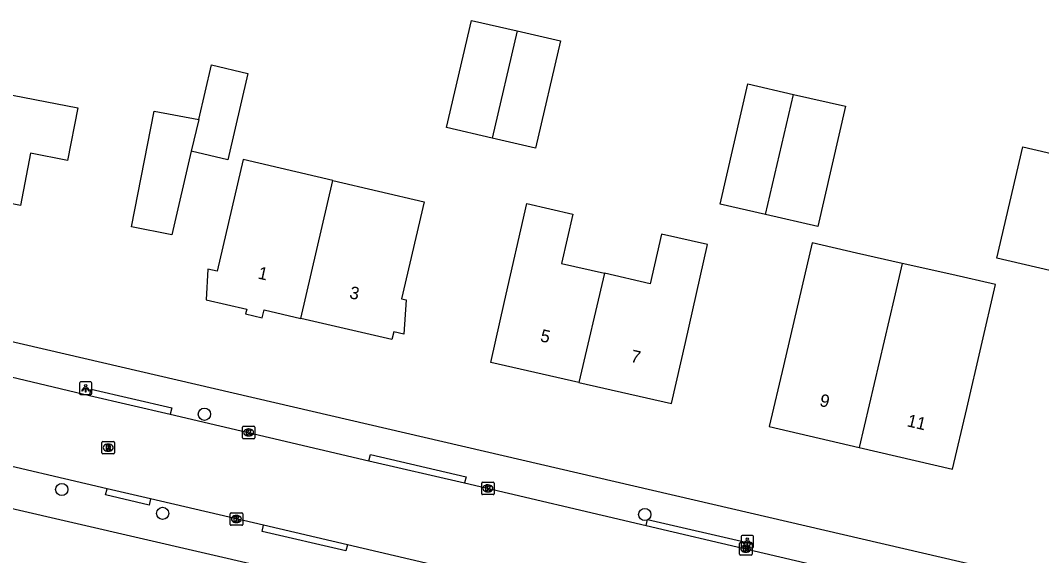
# Model space of a CAD drawing. Extents: x 162186 to 163152, y 385513 to 386513.
# Drawn here: x 162505.8 to 162587.4, y 385773 to 385815.8 of the extents above; entities that cross this region are included whole.
import ezdxf

# ---------------------------------------------------------------- set-up
doc = ezdxf.new("R2010")
doc.units = 0
for name, color, linetype in [('IMGEO_Boom', 7, 'Continuous'), ('IMGEO_Kolk', 7, 'Continuous'), ('IMGEO_Lichtpunt', 7, 'Continuous'), ('IMGEO_Pand', 7, 'Continuous'), ('IMGEO_Pand_nummerreeks', 7, 'Continuous'), ('IMGEO_Rijbaan_lokaal_open', 7, 'Continuous'), ('IMGEO_Rioolput', 7, 'Continuous'), ('IMGEO_Voetpad_open', 7, 'Continuous')]:
    doc.layers.add(name, color=color, linetype=linetype)

msp = doc.modelspace()

# ---------------------------------------------------------------- linework, layer by layer
at = {"layer": 'IMGEO_Boom'}
for centre in [(162520.462, 385784.267), (162509.057, 385778.254), (162517.127, 385776.342), (162555.673, 385776.249)]:
    msp.add_circle(centre, 0.489, dxfattribs=at)
at = {"layer": 'IMGEO_Kolk'}
for p, q in [((162523.501, 385782.387), (162523.501, 385783.239)), ((162523.576, 385783.313), (162524.428, 385783.313)), ((162523.989, 385783.093), (162524.014, 385783.093)), ((162524.502, 385783.239), (162524.502, 385782.387)), ((162524.428, 385782.313), (162523.576, 385782.313)), ((162524.012, 385782.533), (162523.987, 385782.533)), ((162542.634, 385777.914), (162542.634, 385778.766)), ((162542.709, 385778.84), (162543.561, 385778.84)), ((162543.122, 385778.62), (162543.147, 385778.62)), ((162543.635, 385778.766), (162543.635, 385777.914)), ((162543.561, 385777.84), (162542.709, 385777.84)), ((162543.145, 385778.06), (162543.12, 385778.06)), ((162522.524, 385775.463), (162522.524, 385776.315)), ((162522.599, 385776.389), (162523.451, 385776.389)), ((162523.012, 385776.169), (162523.037, 385776.169)), ((162523.525, 385776.315), (162523.525, 385775.463)), ((162523.451, 385775.389), (162522.599, 385775.389)), ((162523.035, 385775.609), (162523.01, 385775.609)), ((162563.325, 385774.01), (162564.177, 385774.01)), ((162563.25, 385773.084), (162563.25, 385773.936)), ((162563.761, 385773.23), (162563.736, 385773.23)), ((162563.738, 385773.79), (162563.763, 385773.79)), ((162564.251, 385773.936), (162564.251, 385773.084)), ((162564.177, 385773.01), (162563.325, 385773.01))]:
    msp.add_line(p, q, dxfattribs=at)
for points in [[(162523.501, 385782.387), (162523.501, 385783.239)], [(162523.576, 385783.313), (162524.428, 385783.313)], [(162523.822, 385783.013), (162523.945, 385783.013), (162523.945, 385782.862), (162524.075, 385783.013), (162524.239, 385783.013), (162524.093, 385782.862), (162524.246, 385782.613), (162524.094, 385782.613), (162524.009, 385782.777), (162523.945, 385782.71), (162523.945, 385782.613), (162523.822, 385782.613), (162523.822, 385783.013)], [(162524.502, 385783.239), (162524.502, 385782.387)], [(162524.428, 385782.313), (162523.576, 385782.313)], [(162542.634, 385777.914), (162542.634, 385778.766)], [(162542.709, 385778.84), (162543.561, 385778.84)], [(162542.955, 385778.54), (162543.078, 385778.54), (162543.078, 385778.389), (162543.208, 385778.54), (162543.372, 385778.54), (162543.226, 385778.389), (162543.379, 385778.14), (162543.227, 385778.14), (162543.142, 385778.304), (162543.078, 385778.237), (162543.078, 385778.14), (162542.955, 385778.14), (162542.955, 385778.54)], [(162543.635, 385778.766), (162543.635, 385777.914)], [(162543.561, 385777.84), (162542.709, 385777.84)], [(162522.524, 385775.463), (162522.524, 385776.315)], [(162522.599, 385776.389), (162523.451, 385776.389)], [(162522.845, 385776.089), (162522.968, 385776.089), (162522.968, 385775.938), (162523.098, 385776.089), (162523.262, 385776.089), (162523.116, 385775.938), (162523.269, 385775.689), (162523.117, 385775.689), (162523.032, 385775.853), (162522.968, 385775.786), (162522.968, 385775.689), (162522.845, 385775.689), (162522.845, 385776.089)], [(162523.525, 385776.315), (162523.525, 385775.463)], [(162523.451, 385775.389), (162522.599, 385775.389)], [(162563.325, 385774.01), (162564.177, 385774.01)], [(162563.25, 385773.084), (162563.25, 385773.936)], [(162563.571, 385773.71), (162563.694, 385773.71), (162563.694, 385773.559), (162563.824, 385773.71), (162563.988, 385773.71), (162563.842, 385773.559), (162563.995, 385773.31), (162563.843, 385773.31), (162563.758, 385773.474), (162563.694, 385773.407), (162563.694, 385773.31), (162563.571, 385773.31), (162563.571, 385773.71)], [(162564.251, 385773.936), (162564.251, 385773.084)], [(162564.177, 385773.01), (162563.325, 385773.01)]]:
    msp.add_lwpolyline(points, dxfattribs=at)
for centre, start, end in [((162523.578, 385783.237), 91.55205, 178.44795), ((162523.578, 385783.237), 91.55205, 178.44795), ((162524.426, 385783.237), 1.55205, 88.44795), ((162524.426, 385783.237), 1.55205, 88.44795), ((162523.578, 385782.389), 181.55205, 268.44795), ((162523.578, 385782.389), 181.55205, 268.44795), ((162524.426, 385782.389), 271.55205, 358.44795), ((162524.426, 385782.389), 271.55205, 358.44795), ((162542.711, 385778.764), 91.55205, 178.44795), ((162542.711, 385778.764), 91.55205, 178.44795), ((162543.559, 385778.764), 1.55205, 88.44795), ((162543.559, 385778.764), 1.55205, 88.44795), ((162542.711, 385777.916), 181.55205, 268.44795), ((162542.711, 385777.916), 181.55205, 268.44795), ((162543.559, 385777.916), 271.55205, 358.44795), ((162543.559, 385777.916), 271.55205, 358.44795), ((162522.601, 385776.313), 91.55205, 178.44795), ((162522.601, 385776.313), 91.55205, 178.44795), ((162523.449, 385776.313), 1.55205, 88.44795), ((162523.449, 385776.313), 1.55205, 88.44795), ((162522.601, 385775.465), 181.55205, 268.44795), ((162522.601, 385775.465), 181.55205, 268.44795), ((162523.449, 385775.465), 271.55205, 358.44795), ((162523.449, 385775.465), 271.55205, 358.44795), ((162563.327, 385773.934), 91.55205, 178.44795), ((162563.327, 385773.934), 91.55205, 178.44795), ((162564.175, 385773.934), 1.55205, 88.44795), ((162564.175, 385773.934), 1.55205, 88.44795), ((162563.327, 385773.086), 181.55205, 268.44795), ((162563.327, 385773.086), 181.55205, 268.44795), ((162564.175, 385773.086), 271.55205, 358.44795), ((162564.175, 385773.086), 271.55205, 358.44795)]:
    msp.add_arc(centre, 0.0765, start, end, dxfattribs=at)
for centre, major_axis, ratio, start_param, end_param in [((162523.988, 385782.813), (-0.387, 0.002), 0.722429, 4.712389, 7.853982), ((162524.013, 385782.813), (-0.39, 0.002), 0.717154, 1.570796, 4.712389), ((162543.121, 385778.34), (-0.387, 0.002), 0.722429, 4.712389, 7.853982), ((162543.146, 385778.34), (-0.39, 0.002), 0.717154, 1.570796, 4.712389), ((162523.011, 385775.889), (-0.387, 0.002), 0.722429, 4.712389, 7.853982), ((162523.036, 385775.889), (-0.39, 0.002), 0.717154, 1.570796, 4.712389), ((162563.737, 385773.51), (-0.387, 0.002), 0.722429, 4.712389, 7.853982), ((162563.762, 385773.51), (-0.39, 0.002), 0.717154, 1.570796, 4.712389)]:
    msp.add_ellipse(centre, major_axis=major_axis, ratio=ratio, start_param=start_param, end_param=end_param, dxfattribs=at)
at = {"layer": 'IMGEO_Lichtpunt'}
for p, q in [((162510.474, 385786.754), (162510.474, 385785.947)), ((162510.474, 385786.754), (162510.474, 385785.947)), ((162511.376, 385786.849), (162510.568, 385786.849)), ((162511.376, 385786.849), (162510.568, 385786.849)), ((162511.47, 385785.947), (162511.47, 385786.754)), ((162511.47, 385785.947), (162511.47, 385786.754)), ((162510.568, 385785.853), (162511.376, 385785.853)), ((162510.568, 385785.853), (162511.376, 385785.853)), ((162563.373, 385774.485), (162563.373, 385773.678)), ((162563.373, 385774.485), (162563.373, 385773.678)), ((162564.275, 385774.58), (162563.467, 385774.58)), ((162564.275, 385774.58), (162563.467, 385774.58)), ((162564.369, 385773.678), (162564.369, 385774.485)), ((162564.369, 385773.678), (162564.369, 385774.485)), ((162563.467, 385773.584), (162564.275, 385773.584)), ((162563.467, 385773.584), (162564.275, 385773.584))]:
    msp.add_line(p, q, dxfattribs=at)
for points in [[(162510.848, 385786.418), (162510.887, 385786.39), (162510.699, 385786.128), (162510.661, 385786.155), (162510.848, 385786.418)], [(162510.95, 385786.37), (162510.997, 385786.37), (162510.997, 385786.048), (162510.95, 385786.048), (162510.95, 385786.37)], [(162511.06, 385786.39), (162511.098, 385786.417), (162511.285, 385786.155), (162511.246, 385786.127), (162511.06, 385786.39)], [(162563.747, 385774.149), (162563.786, 385774.121), (162563.598, 385773.859), (162563.56, 385773.886), (162563.747, 385774.149)], [(162563.849, 385774.101), (162563.896, 385774.101), (162563.896, 385773.779), (162563.849, 385773.779), (162563.849, 385774.101)], [(162563.959, 385774.121), (162563.997, 385774.148), (162564.184, 385773.886), (162564.145, 385773.858), (162563.959, 385774.121)]]:
    msp.add_lwpolyline(points, dxfattribs=at)
for centre in [(162510.973, 385786.552), (162563.872, 385774.283)]:
    msp.add_circle(centre, 0.0994, dxfattribs=at)
for centre, start, end in [((162510.568, 385786.754), 90, 180), ((162510.568, 385786.754), 90, 180), ((162511.376, 385786.754), 0, 90), ((162511.376, 385786.754), 0, 90), ((162510.568, 385785.947), 180, 270), ((162510.568, 385785.947), 180, 270), ((162511.376, 385785.947), 270, 0), ((162511.376, 385785.947), 270, 360), ((162563.467, 385774.485), 90, 180), ((162563.467, 385774.485), 90, 180), ((162564.275, 385774.485), 0, 90), ((162564.275, 385774.485), 0, 90), ((162563.467, 385773.678), 180, 270), ((162563.467, 385773.678), 180, 270), ((162564.275, 385773.678), 270, 0), ((162564.275, 385773.678), 270, 360)]:
    msp.add_arc(centre, 0.0946, start, end, dxfattribs=at)
at = {"layer": 'IMGEO_Pand'}
for points in [[(162543.473, 385806.363), (162539.827, 385807.208), (162541.811, 385815.769), (162545.46, 385814.932)], [(162545.46, 385814.932), (162548.925, 385814.137), (162546.936, 385805.56), (162543.473, 385806.363)], [(162545.46, 385814.932), (162543.473, 385806.363)], [(162520.006, 385807.831), (162521.028, 385812.217), (162523.949, 385811.536), (162522.339, 385804.621), (162519.417, 385805.302)], [(162509.518, 385804.576), (162506.564, 385805.149), (162505.753, 385800.963), (162500, 385802.077), (162495.697, 385802.911), (162497.324, 385811.308), (162500, 385810.789), (162510.334, 385808.787), (162509.518, 385804.576)], [(162565.316, 385800.238), (162561.709, 385801.067), (162563.92, 385810.694), (162567.567, 385809.856)], [(162567.567, 385809.856), (162571.724, 385808.901), (162569.513, 385799.274), (162565.316, 385800.238)], [(162565.316, 385800.238), (162567.567, 385809.856)], [(162519.417, 385805.302), (162517.862, 385798.624), (162514.646, 385799.246), (162516.441, 385808.521), (162520.006, 385807.831)], [(162520.006, 385807.831), (162519.417, 385805.302)], [(162588.055, 385795.766), (162583.825, 385796.756), (162585.913, 385805.668), (162590.141, 385804.672)], [(162530.739, 385802.974), (162523.568, 385804.645), (162521.487, 385795.71), (162520.751, 385795.881), (162520.605, 385793.424), (162523.848, 385792.668), (162523.761, 385792.293), (162525.089, 385791.983), (162525.238, 385792.622), (162528.168, 385791.939)], [(162528.168, 385791.939), (162530.739, 385802.974)], [(162530.739, 385802.974), (162538.044, 385801.272), (162536.236, 385793.513), (162536.597, 385793.429), (162536.397, 385790.667), (162535.603, 385790.852), (162535.46, 385790.24), (162528.168, 385791.939)], [(162550.393, 385786.816), (162543.354, 385788.418), (162544.464, 385793.294), (162546.244, 385801.119), (162549.927, 385800.281), (162549.026, 385796.319), (162552.441, 385795.542)], [(162550.393, 385786.816), (162557.808, 385785.129), (162558.917, 385790.005), (162560.699, 385797.836), (162557.012, 385798.675), (162556.11, 385794.707), (162552.441, 385795.542)], [(162576.264, 385796.335), (162572.613, 385797.155), (162569.062, 385797.981), (162566.762, 385788.149), (162565.623, 385783.28), (162572.812, 385781.606)], [(162576.264, 385796.335), (162575.615, 385793.566), (162572.812, 385781.606)], [(162572.812, 385781.606), (162580.283, 385779.867), (162581.414, 385784.738), (162583.711, 385794.635), (162580.218, 385795.448), (162576.264, 385796.335)], [(162552.441, 385795.542), (162550.393, 385786.816)]]:
    msp.add_lwpolyline(points, dxfattribs=at)
at = {"layer": 'IMGEO_Rijbaan_lokaal_open'}
for points in [[(162484.279, 385792.112), (162484.485, 385792.051), (162490.534, 385790.64), (162500, 385788.431), (162502.072, 385787.947), (162511.289, 385785.773)], [(162511.289, 385785.773), (162517.74, 385784.279)], [(162512.681, 385778.306), (162501.985, 385780.805), (162500, 385781.266), (162489.294, 385783.752), (162482.905, 385785.235), (162482.693, 385785.277)], [(162517.74, 385784.279), (162533.623, 385780.544)], [(162533.623, 385780.544), (162541.269, 385778.773)], [(162516.155, 385777.495), (162512.681, 385778.306)], [(162541.269, 385778.773), (162555.782, 385775.359)], [(162525.187, 385775.385), (162516.155, 385777.495)], [(162531.893, 385773.818), (162525.187, 385775.385)], [(162555.782, 385775.359), (162563.973, 385773.461)], [(162547.73, 385770.118), (162531.893, 385773.818)], [(162563.973, 385773.461), (162578.556, 385770.031)]]:
    msp.add_lwpolyline(points, dxfattribs=at)
at = {"layer": 'IMGEO_Rioolput'}
for p, q in [((162512.273, 385781.17), (162512.273, 385782.022)), ((162512.348, 385782.096), (162513.2, 385782.096)), ((162512.761, 385781.876), (162512.786, 385781.876)), ((162513.274, 385782.022), (162513.274, 385781.17)), ((162513.2, 385781.096), (162512.348, 385781.096)), ((162512.784, 385781.316), (162512.759, 385781.316))]:
    msp.add_line(p, q, dxfattribs=at)
for points in [[(162512.273, 385781.17), (162512.273, 385782.022)], [(162512.348, 385782.096), (162513.2, 385782.096)], [(162512.862, 385781.794), (162512.61, 385781.796), (162512.61, 385781.396)], [(162512.61, 385781.396), (162512.734, 385781.396), (162512.734, 385781.558), (162512.745, 385781.558)], [(162512.788, 385781.715), (162512.734, 385781.715), (162512.734, 385781.634)], [(162512.734, 385781.634), (162512.786, 385781.634)], [(162512.792, 385781.529), (162512.863, 385781.396), (162513.003, 385781.396), (162512.938, 385781.522)], [(162513.274, 385782.022), (162513.274, 385781.17)], [(162513.2, 385781.096), (162512.348, 385781.096)]]:
    msp.add_lwpolyline(points, dxfattribs=at)
for centre, radius, start, end in [((162512.35, 385782.02), 0.0765, 91.55205, 178.44795), ((162512.35, 385782.02), 0.0765, 91.55205, 178.44795), ((162512.744, 385781.505), 0.0533, 26.02933, 88.69889), ((162512.77, 385781.823), 0.19, 274.7715, 282.96867), ((162512.794, 385781.619), 0.0964, 77.00612, 93.18647), ((162512.808, 385781.676), 0.0378, 276.66336, 79.67722), ((162512.861, 385781.684), 0.109, 350.36119, 89.41601), ((162512.859, 385781.684), 0.112, 277.58423, 350.98172), ((162512.843, 385781.469), 0.108, 29.51342, 73.79051), ((162513.198, 385782.02), 0.0765, 1.55205, 88.44795), ((162513.198, 385782.02), 0.0765, 1.55205, 88.44795), ((162512.35, 385781.172), 0.0765, 181.55205, 268.44795), ((162512.35, 385781.172), 0.0765, 181.55205, 268.44795), ((162513.198, 385781.172), 0.0765, 271.55205, 358.44795), ((162513.198, 385781.172), 0.0765, 271.55205, 358.44795)]:
    msp.add_arc(centre, radius, start, end, dxfattribs=at)
for centre, major_axis, ratio, start_param, end_param in [((162512.76, 385781.596), (-0.387, 0.002), 0.722429, 4.712389, 7.853982), ((162512.785, 385781.596), (-0.39, 0.002), 0.717154, 1.570796, 4.712389)]:
    msp.add_ellipse(centre, major_axis=major_axis, ratio=ratio, start_param=start_param, end_param=end_param, dxfattribs=at)
at = {"layer": 'IMGEO_Voetpad_open'}
for points in [[(162493.7, 385792.713), (162500, 385791.251), (162664.68, 385753.025), (162666.341, 385752.639)], [(162511.289, 385785.773), (162511.404, 385786.262), (162517.855, 385784.77), (162517.74, 385784.279)], [(162533.623, 385780.544), (162533.74, 385781.041), (162541.386, 385779.273), (162541.269, 385778.773)], [(162491.828, 385779.793), (162500, 385777.904), (162620.746, 385750), (162658.498, 385741.129)], [(162516.155, 385777.495), (162516.042, 385777.009), (162512.568, 385777.82), (162512.681, 385778.306)], [(162555.782, 385775.359), (162555.9, 385775.857), (162564.089, 385773.951), (162563.973, 385773.461)], [(162531.893, 385773.818), (162531.78, 385773.332), (162525.074, 385774.899), (162525.187, 385775.385)]]:
    msp.add_lwpolyline(points, dxfattribs=at)

# ---------------------------------------------------------------- texts
at = {"layer": 'IMGEO_Pand_nummerreeks'}
for s, rotation, p in [('1', 347.90234, (162524.689, 385795.126)), ('3', 347.90234, (162532.005, 385793.558)), ('5', 347.18066, (162547.258, 385790.114)), ('7', 347.18066, (162554.485, 385788.47)), ('9', 346.89646, (162569.592, 385784.944)), ('11', 346.89646, (162576.584, 385783.316))]:
    msp.add_text(s, height=1, rotation=rotation, dxfattribs=at).set_placement(p)

doc.saveas('drawing.dxf')
